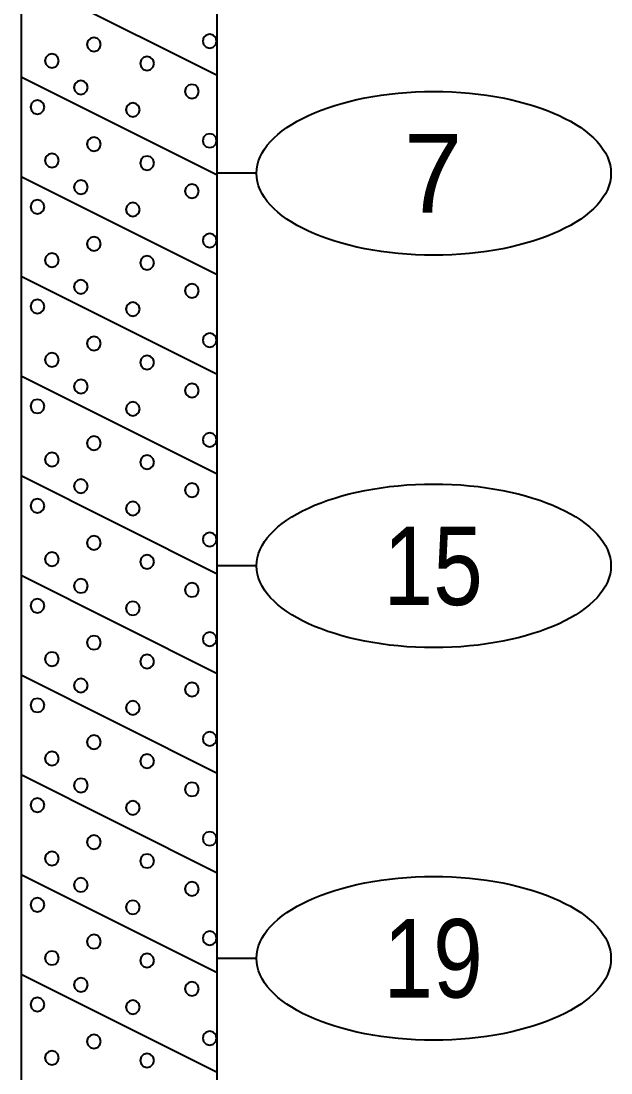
# Model space of a CAD drawing. Extents: x -76 to 974, y -1080 to -735.
# Drawn here: x -67.15 to -59.64, y -797.67 to -784.27 of the extents above; entities that cross this region are included whole.
import ezdxf
from ezdxf.enums import TextEntityAlignment as Align

# ---------------------------------------------------------------- set-up
doc = ezdxf.new("R2010")
doc.units = 0
doc.header["$LTSCALE"] = 0.36
doc.layers.add('27', color=7, linetype='Continuous', lineweight=40)

msp = doc.modelspace()

# ---------------------------------------------------------------- linework, layer by layer
at = {"layer": '27'}
for p, q in [((-67.154, -783.7053), (-64.654, -784.9553)), ((-67.154, -783.7053), (-67.154, -798.7053)), ((-64.654, -798.7053), (-64.654, -783.7053)), ((-67.154, -784.9753), (-64.654, -786.2253)), ((-67.154, -786.2453), (-64.654, -787.4953)), ((-64.154, -786.2053), (-64.654, -786.2053)), ((-67.154, -787.5153), (-64.654, -788.7653)), ((-67.154, -788.7853), (-64.654, -790.0353)), ((-67.154, -790.0553), (-64.654, -791.3053)), ((-64.154, -791.2053), (-64.654, -791.2053)), ((-67.154, -791.3253), (-64.654, -792.5753)), ((-67.154, -792.5953), (-64.654, -793.8453)), ((-67.154, -793.8653), (-64.654, -795.1153)), ((-67.154, -795.1353), (-64.654, -796.3853)), ((-64.154, -796.2053), (-64.654, -796.2053)), ((-67.154, -796.4053), (-64.654, -797.6553))]:
    msp.add_line(p, q, dxfattribs=at)
for points in [[(-64.6622, -784.5205), (-64.6741, -784.4761), (-64.7066, -784.4436), (-64.7511, -784.4316), (-64.7955, -784.4436), (-64.8281, -784.4761), (-64.84, -784.5205), (-64.8281, -784.565), (-64.7955, -784.5975), (-64.7511, -784.6094), (-64.7066, -784.5975), (-64.6741, -784.565)], [(-66.1368, -784.5638), (-66.1487, -784.5193), (-66.1813, -784.4868), (-66.2257, -784.4749), (-66.2702, -784.4868), (-66.3027, -784.5193), (-66.3146, -784.5638), (-66.3027, -784.6082), (-66.2702, -784.6408), (-66.2257, -784.6527), (-66.1813, -784.6408), (-66.1487, -784.6082)], [(-66.672, -784.7723), (-66.684, -784.7278), (-66.7165, -784.6953), (-66.7609, -784.6834), (-66.8054, -784.6953), (-66.8379, -784.7278), (-66.8498, -784.7723), (-66.8379, -784.8167), (-66.8054, -784.8492), (-66.7609, -784.8612), (-66.7165, -784.8492), (-66.684, -784.8167)], [(-65.4593, -784.8053), (-65.4712, -784.7609), (-65.5037, -784.7283), (-65.5482, -784.7164), (-65.5926, -784.7283), (-65.6251, -784.7609), (-65.6371, -784.8053), (-65.6251, -784.8498), (-65.5926, -784.8823), (-65.5482, -784.8942), (-65.5037, -784.8823), (-65.4712, -784.8498)], [(-66.3034, -785.1104), (-66.3153, -785.066), (-66.3478, -785.0334), (-66.3923, -785.0215), (-66.4367, -785.0334), (-66.4693, -785.066), (-66.4812, -785.1104), (-66.4693, -785.1549), (-66.4367, -785.1874), (-66.3923, -785.1993), (-66.3478, -785.1874), (-66.3153, -785.1549)], [(-64.8885, -785.1613), (-64.9004, -785.1168), (-64.9329, -785.0843), (-64.9774, -785.0724), (-65.0218, -785.0843), (-65.0543, -785.1168), (-65.0663, -785.1613), (-65.0543, -785.2057), (-65.0218, -785.2383), (-64.9774, -785.2502), (-64.9329, -785.2383), (-64.9004, -785.2057)], [(-66.8564, -785.3621), (-66.8683, -785.3177), (-66.9008, -785.2851), (-66.9453, -785.2732), (-66.9897, -785.2851), (-67.0223, -785.3177), (-67.0342, -785.3621), (-67.0223, -785.4066), (-66.9897, -785.4391), (-66.9453, -785.451), (-66.9008, -785.4391), (-66.8683, -785.4066)], [(-65.641, -785.3952), (-65.653, -785.3507), (-65.6855, -785.3182), (-65.7299, -785.3063), (-65.7744, -785.3182), (-65.8069, -785.3507), (-65.8188, -785.3952), (-65.8069, -785.4396), (-65.7744, -785.4722), (-65.7299, -785.4841), (-65.6855, -785.4722), (-65.653, -785.4396)], [(-66.1368, -785.8325), (-66.1487, -785.788), (-66.1813, -785.7555), (-66.2257, -785.7436), (-66.2702, -785.7555), (-66.3027, -785.788), (-66.3146, -785.8325), (-66.3027, -785.8769), (-66.2702, -785.9095), (-66.2257, -785.9214), (-66.1813, -785.9095), (-66.1487, -785.8769)], [(-64.6622, -785.7893), (-64.6741, -785.7448), (-64.7066, -785.7123), (-64.7511, -785.7004), (-64.7955, -785.7123), (-64.8281, -785.7448), (-64.84, -785.7893), (-64.8281, -785.8337), (-64.7955, -785.8663), (-64.7511, -785.8782), (-64.7066, -785.8663), (-64.6741, -785.8337)], [(-66.672, -786.041), (-66.684, -785.9965), (-66.7165, -785.964), (-66.7609, -785.9521), (-66.8054, -785.964), (-66.8379, -785.9965), (-66.8498, -786.041), (-66.8379, -786.0854), (-66.8054, -786.118), (-66.7609, -786.1299), (-66.7165, -786.118), (-66.684, -786.0854)], [(-65.4593, -786.074), (-65.4712, -786.0296), (-65.5037, -785.997), (-65.5482, -785.9851), (-65.5926, -785.997), (-65.6251, -786.0296), (-65.6371, -786.074), (-65.6251, -786.1185), (-65.5926, -786.151), (-65.5482, -786.1629), (-65.5037, -786.151), (-65.4712, -786.1185)], [(-66.3033, -786.3816), (-66.3152, -786.3372), (-66.3477, -786.3046), (-66.3922, -786.2927), (-66.4366, -786.3046), (-66.4692, -786.3372), (-66.4811, -786.3816), (-66.4692, -786.4261), (-66.4366, -786.4586), (-66.3922, -786.4705), (-66.3477, -786.4586), (-66.3152, -786.4261)], [(-64.8885, -786.4325), (-64.9004, -786.3881), (-64.9329, -786.3555), (-64.9774, -786.3436), (-65.0218, -786.3555), (-65.0543, -786.3881), (-65.0663, -786.4325), (-65.0543, -786.477), (-65.0218, -786.5095), (-64.9774, -786.5214), (-64.9329, -786.5095), (-64.9004, -786.477)], [(-66.8564, -786.6334), (-66.8683, -786.5889), (-66.9008, -786.5564), (-66.9453, -786.5445), (-66.9897, -786.5564), (-67.0223, -786.5889), (-67.0342, -786.6334), (-67.0223, -786.6778), (-66.9897, -786.7104), (-66.9453, -786.7223), (-66.9008, -786.7104), (-66.8683, -786.6778)], [(-65.641, -786.6664), (-65.653, -786.622), (-65.6855, -786.5895), (-65.7299, -786.5775), (-65.7744, -786.5895), (-65.8069, -786.622), (-65.8188, -786.6664), (-65.8069, -786.7109), (-65.7744, -786.7434), (-65.7299, -786.7553), (-65.6855, -786.7434), (-65.653, -786.7109)], [(-64.6622, -787.0605), (-64.6741, -787.0161), (-64.7066, -786.9836), (-64.7511, -786.9716), (-64.7955, -786.9836), (-64.8281, -787.0161), (-64.84, -787.0605), (-64.8281, -787.105), (-64.7955, -787.1375), (-64.7511, -787.1494), (-64.7066, -787.1375), (-64.6741, -787.105)], [(-66.1368, -787.1038), (-66.1487, -787.0593), (-66.1813, -787.0268), (-66.2257, -787.0149), (-66.2702, -787.0268), (-66.3027, -787.0593), (-66.3146, -787.1038), (-66.3027, -787.1482), (-66.2702, -787.1808), (-66.2257, -787.1927), (-66.1813, -787.1808), (-66.1487, -787.1482)], [(-66.672, -787.3123), (-66.684, -787.2678), (-66.7165, -787.2353), (-66.7609, -787.2234), (-66.8054, -787.2353), (-66.8379, -787.2678), (-66.8498, -787.3123), (-66.8379, -787.3567), (-66.8054, -787.3892), (-66.7609, -787.4012), (-66.7165, -787.3892), (-66.684, -787.3567)], [(-65.4593, -787.3453), (-65.4712, -787.3009), (-65.5037, -787.2683), (-65.5482, -787.2564), (-65.5926, -787.2683), (-65.6251, -787.3009), (-65.6371, -787.3453), (-65.6251, -787.3898), (-65.5926, -787.4223), (-65.5482, -787.4342), (-65.5037, -787.4223), (-65.4712, -787.3898)], [(-66.3034, -787.6504), (-66.3153, -787.606), (-66.3478, -787.5734), (-66.3923, -787.5615), (-66.4367, -787.5734), (-66.4693, -787.606), (-66.4812, -787.6504), (-66.4693, -787.6949), (-66.4367, -787.7274), (-66.3923, -787.7393), (-66.3478, -787.7274), (-66.3153, -787.6949)], [(-64.8885, -787.7013), (-64.9004, -787.6568), (-64.9329, -787.6243), (-64.9774, -787.6124), (-65.0218, -787.6243), (-65.0543, -787.6568), (-65.0663, -787.7013), (-65.0543, -787.7457), (-65.0218, -787.7783), (-64.9774, -787.7902), (-64.9329, -787.7783), (-64.9004, -787.7457)], [(-66.8564, -787.9021), (-66.8683, -787.8577), (-66.9008, -787.8251), (-66.9453, -787.8132), (-66.9897, -787.8251), (-67.0223, -787.8577), (-67.0342, -787.9021), (-67.0223, -787.9466), (-66.9897, -787.9791), (-66.9453, -787.991), (-66.9008, -787.9791), (-66.8683, -787.9466)], [(-65.641, -787.9352), (-65.653, -787.8907), (-65.6855, -787.8582), (-65.7299, -787.8463), (-65.7744, -787.8582), (-65.8069, -787.8907), (-65.8188, -787.9352), (-65.8069, -787.9796), (-65.7744, -788.0122), (-65.7299, -788.0241), (-65.6855, -788.0122), (-65.653, -787.9796)], [(-66.1368, -788.3725), (-66.1487, -788.328), (-66.1813, -788.2955), (-66.2257, -788.2836), (-66.2702, -788.2955), (-66.3027, -788.328), (-66.3146, -788.3725), (-66.3027, -788.4169), (-66.2702, -788.4495), (-66.2257, -788.4614), (-66.1813, -788.4495), (-66.1487, -788.4169)], [(-64.6622, -788.3293), (-64.6741, -788.2848), (-64.7066, -788.2523), (-64.7511, -788.2404), (-64.7955, -788.2523), (-64.8281, -788.2848), (-64.84, -788.3293), (-64.8281, -788.3737), (-64.7955, -788.4063), (-64.7511, -788.4182), (-64.7066, -788.4063), (-64.6741, -788.3737)], [(-66.672, -788.581), (-66.684, -788.5365), (-66.7165, -788.504), (-66.7609, -788.4921), (-66.8054, -788.504), (-66.8379, -788.5365), (-66.8498, -788.581), (-66.8379, -788.6254), (-66.8054, -788.658), (-66.7609, -788.6699), (-66.7165, -788.658), (-66.684, -788.6254)], [(-65.4593, -788.614), (-65.4712, -788.5696), (-65.5037, -788.537), (-65.5482, -788.5251), (-65.5926, -788.537), (-65.6251, -788.5696), (-65.6371, -788.614), (-65.6251, -788.6585), (-65.5926, -788.691), (-65.5482, -788.7029), (-65.5037, -788.691), (-65.4712, -788.6585)], [(-66.3033, -788.9216), (-66.3152, -788.8772), (-66.3477, -788.8446), (-66.3922, -788.8327), (-66.4366, -788.8446), (-66.4692, -788.8772), (-66.4811, -788.9216), (-66.4692, -788.9661), (-66.4366, -788.9986), (-66.3922, -789.0105), (-66.3477, -788.9986), (-66.3152, -788.9661)], [(-64.8885, -788.9725), (-64.9004, -788.9281), (-64.9329, -788.8955), (-64.9774, -788.8836), (-65.0218, -788.8955), (-65.0543, -788.9281), (-65.0663, -788.9725), (-65.0543, -789.017), (-65.0218, -789.0495), (-64.9774, -789.0614), (-64.9329, -789.0495), (-64.9004, -789.017)], [(-66.8564, -789.1734), (-66.8683, -789.1289), (-66.9008, -789.0964), (-66.9453, -789.0845), (-66.9897, -789.0964), (-67.0223, -789.1289), (-67.0342, -789.1734), (-67.0223, -789.2178), (-66.9897, -789.2504), (-66.9453, -789.2623), (-66.9008, -789.2504), (-66.8683, -789.2178)], [(-65.641, -789.2064), (-65.653, -789.162), (-65.6855, -789.1295), (-65.7299, -789.1175), (-65.7744, -789.1295), (-65.8069, -789.162), (-65.8188, -789.2064), (-65.8069, -789.2509), (-65.7744, -789.2834), (-65.7299, -789.2953), (-65.6855, -789.2834), (-65.653, -789.2509)], [(-64.6622, -789.6005), (-64.6741, -789.5561), (-64.7066, -789.5236), (-64.7511, -789.5116), (-64.7955, -789.5236), (-64.8281, -789.5561), (-64.84, -789.6005), (-64.8281, -789.645), (-64.7955, -789.6775), (-64.7511, -789.6894), (-64.7066, -789.6775), (-64.6741, -789.645)], [(-66.1368, -789.6438), (-66.1487, -789.5993), (-66.1813, -789.5668), (-66.2257, -789.5549), (-66.2702, -789.5668), (-66.3027, -789.5993), (-66.3146, -789.6438), (-66.3027, -789.6882), (-66.2702, -789.7208), (-66.2257, -789.7327), (-66.1813, -789.7208), (-66.1487, -789.6882)], [(-66.672, -789.8523), (-66.684, -789.8078), (-66.7165, -789.7753), (-66.7609, -789.7634), (-66.8054, -789.7753), (-66.8379, -789.8078), (-66.8498, -789.8523), (-66.8379, -789.8967), (-66.8054, -789.9292), (-66.7609, -789.9412), (-66.7165, -789.9292), (-66.684, -789.8967)], [(-65.4593, -789.8853), (-65.4712, -789.8409), (-65.5037, -789.8083), (-65.5482, -789.7964), (-65.5926, -789.8083), (-65.6251, -789.8409), (-65.6371, -789.8853), (-65.6251, -789.9298), (-65.5926, -789.9623), (-65.5482, -789.9742), (-65.5037, -789.9623), (-65.4712, -789.9298)], [(-66.3034, -790.1904), (-66.3153, -790.146), (-66.3478, -790.1134), (-66.3923, -790.1015), (-66.4367, -790.1134), (-66.4693, -790.146), (-66.4812, -790.1904), (-66.4693, -790.2349), (-66.4367, -790.2674), (-66.3923, -790.2793), (-66.3478, -790.2674), (-66.3153, -790.2349)], [(-64.8885, -790.2413), (-64.9004, -790.1968), (-64.9329, -790.1643), (-64.9774, -790.1524), (-65.0218, -790.1643), (-65.0543, -790.1968), (-65.0663, -790.2413), (-65.0543, -790.2857), (-65.0218, -790.3183), (-64.9774, -790.3302), (-64.9329, -790.3183), (-64.9004, -790.2857)], [(-66.8564, -790.4421), (-66.8683, -790.3977), (-66.9008, -790.3651), (-66.9453, -790.3532), (-66.9897, -790.3651), (-67.0223, -790.3977), (-67.0342, -790.4421), (-67.0223, -790.4866), (-66.9897, -790.5191), (-66.9453, -790.531), (-66.9008, -790.5191), (-66.8683, -790.4866)], [(-65.641, -790.4752), (-65.653, -790.4307), (-65.6855, -790.3982), (-65.7299, -790.3863), (-65.7744, -790.3982), (-65.8069, -790.4307), (-65.8188, -790.4752), (-65.8069, -790.5196), (-65.7744, -790.5522), (-65.7299, -790.5641), (-65.6855, -790.5522), (-65.653, -790.5196)], [(-66.1368, -790.9125), (-66.1487, -790.868), (-66.1813, -790.8355), (-66.2257, -790.8236), (-66.2702, -790.8355), (-66.3027, -790.868), (-66.3146, -790.9125), (-66.3027, -790.9569), (-66.2702, -790.9895), (-66.2257, -791.0014), (-66.1813, -790.9895), (-66.1487, -790.9569)], [(-64.6622, -790.8693), (-64.6741, -790.8248), (-64.7066, -790.7923), (-64.7511, -790.7804), (-64.7955, -790.7923), (-64.8281, -790.8248), (-64.84, -790.8693), (-64.8281, -790.9137), (-64.7955, -790.9463), (-64.7511, -790.9582), (-64.7066, -790.9463), (-64.6741, -790.9137)], [(-66.672, -791.121), (-66.684, -791.0765), (-66.7165, -791.044), (-66.7609, -791.0321), (-66.8054, -791.044), (-66.8379, -791.0765), (-66.8498, -791.121), (-66.8379, -791.1654), (-66.8054, -791.198), (-66.7609, -791.2099), (-66.7165, -791.198), (-66.684, -791.1654)], [(-65.4593, -791.154), (-65.4712, -791.1096), (-65.5037, -791.077), (-65.5482, -791.0651), (-65.5926, -791.077), (-65.6251, -791.1096), (-65.6371, -791.154), (-65.6251, -791.1985), (-65.5926, -791.231), (-65.5482, -791.2429), (-65.5037, -791.231), (-65.4712, -791.1985)], [(-66.3033, -791.4616), (-66.3152, -791.4172), (-66.3477, -791.3846), (-66.3922, -791.3727), (-66.4366, -791.3846), (-66.4692, -791.4172), (-66.4811, -791.4616), (-66.4692, -791.5061), (-66.4366, -791.5386), (-66.3922, -791.5505), (-66.3477, -791.5386), (-66.3152, -791.5061)], [(-64.8885, -791.5125), (-64.9004, -791.4681), (-64.9329, -791.4355), (-64.9774, -791.4236), (-65.0218, -791.4355), (-65.0543, -791.4681), (-65.0663, -791.5125), (-65.0543, -791.557), (-65.0218, -791.5895), (-64.9774, -791.6014), (-64.9329, -791.5895), (-64.9004, -791.557)], [(-66.8564, -791.7134), (-66.8683, -791.6689), (-66.9008, -791.6364), (-66.9453, -791.6245), (-66.9897, -791.6364), (-67.0223, -791.6689), (-67.0342, -791.7134), (-67.0223, -791.7578), (-66.9897, -791.7904), (-66.9453, -791.8023), (-66.9008, -791.7904), (-66.8683, -791.7578)], [(-65.641, -791.7464), (-65.653, -791.702), (-65.6855, -791.6695), (-65.7299, -791.6575), (-65.7744, -791.6695), (-65.8069, -791.702), (-65.8188, -791.7464), (-65.8069, -791.7909), (-65.7744, -791.8234), (-65.7299, -791.8353), (-65.6855, -791.8234), (-65.653, -791.7909)], [(-64.6622, -792.1405), (-64.6741, -792.0961), (-64.7066, -792.0636), (-64.7511, -792.0516), (-64.7955, -792.0636), (-64.8281, -792.0961), (-64.84, -792.1405), (-64.8281, -792.185), (-64.7955, -792.2175), (-64.7511, -792.2294), (-64.7066, -792.2175), (-64.6741, -792.185)], [(-66.1368, -792.1838), (-66.1487, -792.1393), (-66.1813, -792.1068), (-66.2257, -792.0949), (-66.2702, -792.1068), (-66.3027, -792.1393), (-66.3146, -792.1838), (-66.3027, -792.2282), (-66.2702, -792.2608), (-66.2257, -792.2727), (-66.1813, -792.2608), (-66.1487, -792.2282)], [(-66.672, -792.3923), (-66.684, -792.3478), (-66.7165, -792.3153), (-66.7609, -792.3034), (-66.8054, -792.3153), (-66.8379, -792.3478), (-66.8498, -792.3923), (-66.8379, -792.4367), (-66.8054, -792.4692), (-66.7609, -792.4812), (-66.7165, -792.4692), (-66.684, -792.4367)], [(-65.4593, -792.4253), (-65.4712, -792.3809), (-65.5037, -792.3483), (-65.5482, -792.3364), (-65.5926, -792.3483), (-65.6251, -792.3809), (-65.6371, -792.4253), (-65.6251, -792.4698), (-65.5926, -792.5023), (-65.5482, -792.5142), (-65.5037, -792.5023), (-65.4712, -792.4698)], [(-66.3034, -792.7304), (-66.3153, -792.686), (-66.3478, -792.6534), (-66.3923, -792.6415), (-66.4367, -792.6534), (-66.4693, -792.686), (-66.4812, -792.7304), (-66.4693, -792.7749), (-66.4367, -792.8074), (-66.3923, -792.8193), (-66.3478, -792.8074), (-66.3153, -792.7749)], [(-64.8885, -792.7813), (-64.9004, -792.7368), (-64.9329, -792.7043), (-64.9774, -792.6924), (-65.0218, -792.7043), (-65.0543, -792.7368), (-65.0663, -792.7813), (-65.0543, -792.8257), (-65.0218, -792.8583), (-64.9774, -792.8702), (-64.9329, -792.8583), (-64.9004, -792.8257)], [(-66.8564, -792.9821), (-66.8683, -792.9377), (-66.9008, -792.9051), (-66.9453, -792.8932), (-66.9897, -792.9051), (-67.0223, -792.9377), (-67.0342, -792.9821), (-67.0223, -793.0266), (-66.9897, -793.0591), (-66.9453, -793.071), (-66.9008, -793.0591), (-66.8683, -793.0266)], [(-65.641, -793.0152), (-65.653, -792.9707), (-65.6855, -792.9382), (-65.7299, -792.9263), (-65.7744, -792.9382), (-65.8069, -792.9707), (-65.8188, -793.0152), (-65.8069, -793.0596), (-65.7744, -793.0922), (-65.7299, -793.1041), (-65.6855, -793.0922), (-65.653, -793.0596)], [(-66.1368, -793.4525), (-66.1487, -793.408), (-66.1813, -793.3755), (-66.2257, -793.3636), (-66.2702, -793.3755), (-66.3027, -793.408), (-66.3146, -793.4525), (-66.3027, -793.4969), (-66.2702, -793.5295), (-66.2257, -793.5414), (-66.1813, -793.5295), (-66.1487, -793.4969)], [(-64.6622, -793.4093), (-64.6741, -793.3648), (-64.7066, -793.3323), (-64.7511, -793.3204), (-64.7955, -793.3323), (-64.8281, -793.3648), (-64.84, -793.4093), (-64.8281, -793.4537), (-64.7955, -793.4863), (-64.7511, -793.4982), (-64.7066, -793.4863), (-64.6741, -793.4537)], [(-66.672, -793.661), (-66.684, -793.6165), (-66.7165, -793.584), (-66.7609, -793.5721), (-66.8054, -793.584), (-66.8379, -793.6165), (-66.8498, -793.661), (-66.8379, -793.7054), (-66.8054, -793.738), (-66.7609, -793.7499), (-66.7165, -793.738), (-66.684, -793.7054)], [(-65.4593, -793.694), (-65.4712, -793.6496), (-65.5037, -793.617), (-65.5482, -793.6051), (-65.5926, -793.617), (-65.6251, -793.6496), (-65.6371, -793.694), (-65.6251, -793.7385), (-65.5926, -793.771), (-65.5482, -793.7829), (-65.5037, -793.771), (-65.4712, -793.7385)], [(-66.3033, -794.0016), (-66.3152, -793.9572), (-66.3477, -793.9246), (-66.3922, -793.9127), (-66.4366, -793.9246), (-66.4692, -793.9572), (-66.4811, -794.0016), (-66.4692, -794.0461), (-66.4366, -794.0786), (-66.3922, -794.0905), (-66.3477, -794.0786), (-66.3152, -794.0461)], [(-64.8885, -794.0525), (-64.9004, -794.0081), (-64.9329, -793.9755), (-64.9774, -793.9636), (-65.0218, -793.9755), (-65.0543, -794.0081), (-65.0663, -794.0525), (-65.0543, -794.097), (-65.0218, -794.1295), (-64.9774, -794.1414), (-64.9329, -794.1295), (-64.9004, -794.097)], [(-66.8564, -794.2534), (-66.8683, -794.2089), (-66.9008, -794.1764), (-66.9453, -794.1645), (-66.9897, -794.1764), (-67.0223, -794.2089), (-67.0342, -794.2534), (-67.0223, -794.2978), (-66.9897, -794.3304), (-66.9453, -794.3423), (-66.9008, -794.3304), (-66.8683, -794.2978)], [(-65.641, -794.2864), (-65.653, -794.242), (-65.6855, -794.2095), (-65.7299, -794.1975), (-65.7744, -794.2095), (-65.8069, -794.242), (-65.8188, -794.2864), (-65.8069, -794.3309), (-65.7744, -794.3634), (-65.7299, -794.3753), (-65.6855, -794.3634), (-65.653, -794.3309)], [(-64.6622, -794.6805), (-64.6741, -794.6361), (-64.7066, -794.6036), (-64.7511, -794.5916), (-64.7955, -794.6036), (-64.8281, -794.6361), (-64.84, -794.6805), (-64.8281, -794.725), (-64.7955, -794.7575), (-64.7511, -794.7694), (-64.7066, -794.7575), (-64.6741, -794.725)], [(-66.1368, -794.7238), (-66.1487, -794.6793), (-66.1813, -794.6468), (-66.2257, -794.6349), (-66.2702, -794.6468), (-66.3027, -794.6793), (-66.3146, -794.7238), (-66.3027, -794.7682), (-66.2702, -794.8008), (-66.2257, -794.8127), (-66.1813, -794.8008), (-66.1487, -794.7682)], [(-66.672, -794.9323), (-66.684, -794.8878), (-66.7165, -794.8553), (-66.7609, -794.8434), (-66.8054, -794.8553), (-66.8379, -794.8878), (-66.8498, -794.9323), (-66.8379, -794.9767), (-66.8054, -795.0092), (-66.7609, -795.0212), (-66.7165, -795.0092), (-66.684, -794.9767)], [(-65.4593, -794.9653), (-65.4712, -794.9209), (-65.5037, -794.8883), (-65.5482, -794.8764), (-65.5926, -794.8883), (-65.6251, -794.9209), (-65.6371, -794.9653), (-65.6251, -795.0098), (-65.5926, -795.0423), (-65.5482, -795.0542), (-65.5037, -795.0423), (-65.4712, -795.0098)], [(-66.3034, -795.2704), (-66.3153, -795.226), (-66.3478, -795.1934), (-66.3923, -795.1815), (-66.4367, -795.1934), (-66.4693, -795.226), (-66.4812, -795.2704), (-66.4693, -795.3149), (-66.4367, -795.3474), (-66.3923, -795.3593), (-66.3478, -795.3474), (-66.3153, -795.3149)], [(-64.8885, -795.3213), (-64.9004, -795.2768), (-64.9329, -795.2443), (-64.9774, -795.2324), (-65.0218, -795.2443), (-65.0543, -795.2768), (-65.0663, -795.3213), (-65.0543, -795.3657), (-65.0218, -795.3983), (-64.9774, -795.4102), (-64.9329, -795.3983), (-64.9004, -795.3657)], [(-66.8564, -795.5221), (-66.8683, -795.4777), (-66.9008, -795.4451), (-66.9453, -795.4332), (-66.9897, -795.4451), (-67.0223, -795.4777), (-67.0342, -795.5221), (-67.0223, -795.5666), (-66.9897, -795.5991), (-66.9453, -795.611), (-66.9008, -795.5991), (-66.8683, -795.5666)], [(-65.641, -795.5552), (-65.653, -795.5107), (-65.6855, -795.4782), (-65.7299, -795.4663), (-65.7744, -795.4782), (-65.8069, -795.5107), (-65.8188, -795.5552), (-65.8069, -795.5996), (-65.7744, -795.6322), (-65.7299, -795.6441), (-65.6855, -795.6322), (-65.653, -795.5996)], [(-66.1368, -795.9925), (-66.1487, -795.948), (-66.1813, -795.9155), (-66.2257, -795.9036), (-66.2702, -795.9155), (-66.3027, -795.948), (-66.3146, -795.9925), (-66.3027, -796.0369), (-66.2702, -796.0695), (-66.2257, -796.0814), (-66.1813, -796.0695), (-66.1487, -796.0369)], [(-64.6622, -795.9493), (-64.6741, -795.9048), (-64.7066, -795.8723), (-64.7511, -795.8604), (-64.7955, -795.8723), (-64.8281, -795.9048), (-64.84, -795.9493), (-64.8281, -795.9937), (-64.7955, -796.0263), (-64.7511, -796.0382), (-64.7066, -796.0263), (-64.6741, -795.9937)], [(-66.672, -796.201), (-66.684, -796.1565), (-66.7165, -796.124), (-66.7609, -796.1121), (-66.8054, -796.124), (-66.8379, -796.1565), (-66.8498, -796.201), (-66.8379, -796.2454), (-66.8054, -796.278), (-66.7609, -796.2899), (-66.7165, -796.278), (-66.684, -796.2454)], [(-65.4593, -796.234), (-65.4712, -796.1896), (-65.5037, -796.157), (-65.5482, -796.1451), (-65.5926, -796.157), (-65.6251, -796.1896), (-65.6371, -796.234), (-65.6251, -796.2785), (-65.5926, -796.311), (-65.5482, -796.3229), (-65.5037, -796.311), (-65.4712, -796.2785)], [(-66.3033, -796.5416), (-66.3152, -796.4972), (-66.3477, -796.4646), (-66.3922, -796.4527), (-66.4366, -796.4646), (-66.4692, -796.4972), (-66.4811, -796.5416), (-66.4692, -796.5861), (-66.4366, -796.6186), (-66.3922, -796.6305), (-66.3477, -796.6186), (-66.3152, -796.5861)], [(-64.8885, -796.5925), (-64.9004, -796.5481), (-64.9329, -796.5155), (-64.9774, -796.5036), (-65.0218, -796.5155), (-65.0543, -796.5481), (-65.0663, -796.5925), (-65.0543, -796.637), (-65.0218, -796.6695), (-64.9774, -796.6814), (-64.9329, -796.6695), (-64.9004, -796.637)], [(-66.8564, -796.7934), (-66.8683, -796.7489), (-66.9008, -796.7164), (-66.9453, -796.7045), (-66.9897, -796.7164), (-67.0223, -796.7489), (-67.0342, -796.7934), (-67.0223, -796.8378), (-66.9897, -796.8704), (-66.9453, -796.8823), (-66.9008, -796.8704), (-66.8683, -796.8378)], [(-65.641, -796.8264), (-65.653, -796.782), (-65.6855, -796.7495), (-65.7299, -796.7375), (-65.7744, -796.7495), (-65.8069, -796.782), (-65.8188, -796.8264), (-65.8069, -796.8709), (-65.7744, -796.9034), (-65.7299, -796.9153), (-65.6855, -796.9034), (-65.653, -796.8709)], [(-64.6622, -797.2205), (-64.6741, -797.1761), (-64.7066, -797.1436), (-64.7511, -797.1316), (-64.7955, -797.1436), (-64.8281, -797.1761), (-64.84, -797.2205), (-64.8281, -797.265), (-64.7955, -797.2975), (-64.7511, -797.3094), (-64.7066, -797.2975), (-64.6741, -797.265)], [(-66.1368, -797.2638), (-66.1487, -797.2193), (-66.1813, -797.1868), (-66.2257, -797.1749), (-66.2702, -797.1868), (-66.3027, -797.2193), (-66.3146, -797.2638), (-66.3027, -797.3082), (-66.2702, -797.3408), (-66.2257, -797.3527), (-66.1813, -797.3408), (-66.1487, -797.3082)], [(-66.672, -797.4723), (-66.684, -797.4278), (-66.7165, -797.3953), (-66.7609, -797.3834), (-66.8054, -797.3953), (-66.8379, -797.4278), (-66.8498, -797.4723), (-66.8379, -797.5167), (-66.8054, -797.5492), (-66.7609, -797.5612), (-66.7165, -797.5492), (-66.684, -797.5167)], [(-65.4593, -797.5053), (-65.4712, -797.4609), (-65.5037, -797.4283), (-65.5482, -797.4164), (-65.5926, -797.4283), (-65.6251, -797.4609), (-65.6371, -797.5053), (-65.6251, -797.5498), (-65.5926, -797.5823), (-65.5482, -797.5942), (-65.5037, -797.5823), (-65.4712, -797.5498)]]:
    msp.add_lwpolyline(points, close=True, dxfattribs=at)
for centre in [(-61.8966, -786.2053), (-61.8966, -791.2053), (-61.8966, -796.2053)]:
    msp.add_ellipse(centre, major_axis=(2.2574, 0), ratio=0.461538, dxfattribs=at)

# ---------------------------------------------------------------- texts
msp.add_text('7', height=1, dxfattribs=at).set_placement((-61.9039, -786.7052), align=Align.CENTER)
at = {"layer": '27', "width": 0.85}
for s, p in [('15', (-61.904, -791.7052)), ('19', (-61.904, -796.7052))]:
    msp.add_text(s, height=1, dxfattribs=at).set_placement(p, align=Align.CENTER)

doc.saveas('drawing.dxf')
